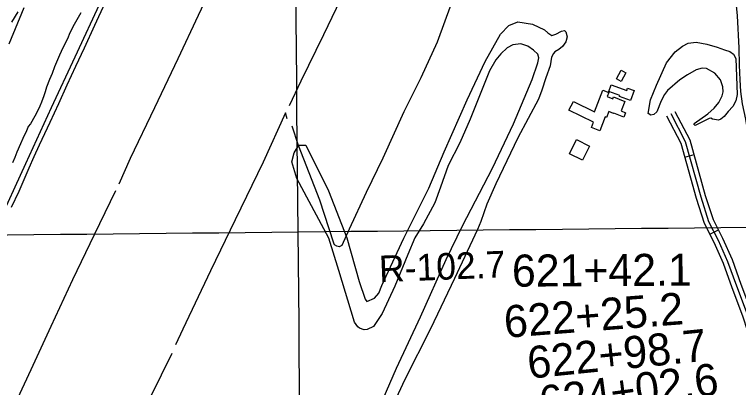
# Model space of a CAD drawing. Extents: x 3625074 to 3663148, y 511451 to 537151.
# Drawn here: x 3654754 to 3657015, y 522698 to 523862 of the extents above; entities that cross this region are included whole.
import ezdxf

# ---------------------------------------------------------------- set-up
doc = ezdxf.new("R2010")
doc.units = 0
for name, color, linetype in [('V-BLDG-OTLN', 7, 'Continuous'), ('V-GRID-MAJR', 7, 'Continuous'), ('V-RAIL-TRAK', 7, 'Continuous'), ('V-RIVR-RANG-IDEN', 7, 'Continuous'), ('V-ROAD-CNTR', 7, 'Continuous'), ('V-SITE-VEGE', 7, 'Continuous'), ('V-SURV-IDEN', 7, 'Continuous'), ('V-TOPO-SHOR', 7, 'Continuous')]:
    doc.layers.add(name, color=color, linetype=linetype)

msp = doc.modelspace()

# ---------------------------------------------------------------- linework, layer by layer
at = {"layer": 'V-BLDG-OTLN'}
for points in [[(3656648, 523653.2), (3656633.2, 523661.6), (3656648.3, 523688.2), (3656663.1, 523679.8)], [(3656688.7, 523624.9), (3656677, 523593.3), (3656643.1, 523605.9), (3656644.2, 523608.8), (3656609.4, 523621.7), (3656617.3, 523643.1), (3656665.4, 523625.3), (3656668.1, 523632.5)], [(3656564.7, 523558.2), (3656591.1, 523625.8), (3656609.4, 523618.6), (3656604.4, 523606.1), (3656622.5, 523599), (3656624.7, 523604.7), (3656659.8, 523590.9), (3656648.1, 523561), (3656661.9, 523555.6), (3656656.4, 523541.7), (3656624.8, 523554.1), (3656624.4, 523553), (3656609.3, 523558.9), (3656602.3, 523541.1), (3656598.7, 523542.5), (3656581.5, 523498.6), (3656555.3, 523508.9), (3656562.2, 523526.5), (3656485.3, 523563), (3656498.9, 523590.4)], [(3656549.3, 523451.6), (3656527.6, 523407.6), (3656487.1, 523427.5), (3656508.9, 523471.6)]]:
    msp.add_lwpolyline(points, close=True, dxfattribs=at)
at = {"layer": 'V-GRID-MAJR'}
for points in [[(3655702.3, 517125), (3655639.8, 523183.7), (3655577.2, 529244.4), (3655514.6, 535305), (3655514.6, 535306.9)], [(3645082.2, 523076.2), (3650361, 523129.6), (3655639.8, 523183.7), (3660918.6, 523238.6)]]:
    msp.add_spline(points, degree=3, dxfattribs=at)
at = {"layer": 'V-RAIL-TRAK'}
for points in [[(3656980.5, 524028.3), (3656987.7, 524004), (3657000.4, 523952.4), (3657004, 523924), (3657009.9, 523857.8), (3657015.3, 523757.9), (3657016.1, 523703.5), (3657018.8, 523658.6), (3657020.5, 523621.4), (3657026.3, 523583.5), (3657036.1, 523534.9), (3657049.4, 523450.8), (3657057.6, 523415.6)], [(3654700.3, 523203.6), (3654789.4, 523396.7), (3654870.1, 523572.1), (3654943.5, 523729.7), (3655025.6, 523907.9)], [(3654744.7, 523260.9), (3654768.7, 523311), (3654784.3, 523347.2), (3654800.1, 523383.2), (3654816.1, 523419.2), (3654832.4, 523455), (3654849, 523490.7), (3654865.7, 523526.4), (3654892.3, 523584.4), (3654919, 523642.5), (3654945.9, 523700.4), (3654972.9, 523758.3), (3655005.1, 523828.4), (3655037.5, 523898.5)]]:
    msp.add_lwpolyline(points, dxfattribs=at)
at = {"layer": 'V-ROAD-CNTR'}
for p, q in [((3656847, 523416.6), (3656875.9, 523424.8)), ((3656925.3, 523176.6), (3656951.9, 523190.4))]:
    msp.add_line(p, q, dxfattribs=at)
for points in [[(3657213.6, 522773.2), (3657173.3, 522771.9), (3657128.8, 522775.1), (3657106.4, 522779), (3657087.7, 522792.4), (3657075, 522817.6), (3657057.9, 522877.1), (3657042.2, 522925.9), (3657008.9, 523013.8), (3656981.5, 523090.6), (3656952.3, 523156.9), (3656922.2, 523215.4), (3656897.6, 523292.3), (3656849.1, 523464.5), (3656804, 523551.8)], [(3657213.1, 522788.2), (3657173.6, 522786.9), (3657130.6, 522790), (3657112.3, 522793.2), (3657099.5, 522802.5), (3657089, 522823.1), (3657072.2, 522881.5), (3657056.3, 522930.9), (3657023, 523019), (3656995.5, 523096.2), (3656965.8, 523163.3), (3656936.1, 523221.1), (3656911.9, 523296.6), (3656863.1, 523470.1), (3656817.3, 523558.6)], [(3657214.1, 522758.2), (3657173, 522756.9), (3657127, 522760.2), (3657100.4, 522764.8), (3657076, 522782.4), (3657061, 522812.1), (3657043.5, 522872.8), (3657028, 522921), (3656994.8, 523008.7), (3656967.6, 523085.1), (3656938.7, 523150.4), (3656908.3, 523209.6), (3656883.2, 523288), (3656835.1, 523459), (3656790.7, 523544.9)]]:
    msp.add_lwpolyline(points, dxfattribs=at)
at = {"layer": 'V-SITE-VEGE'}
for points in [[(3654746, 523838.5), (3654766.2, 523870.7)], [(3654960.9, 523866.9), (3654940.8, 523831.2), (3654927.4, 523804.6), (3654919.5, 523785.7), (3654904.8, 523758.5), (3654894.9, 523735.4), (3654879.6, 523699.1), (3654871.7, 523678.2), (3654863.8, 523659.3), (3654854.6, 523634.9), (3654850, 523620.3), (3654845.4, 523608.4), (3654838.9, 523588.9), (3654833.6, 523575.6), (3654824.9, 523558.1), (3654817.6, 523544.8), (3654804.2, 523521), (3654797.4, 523512.6), (3654796.1, 523509.1), (3654791.4, 523499.3), (3654780.1, 523474.8), (3654772.8, 523458.8), (3654761.6, 523432.2), (3654755, 523416.2), (3654748.4, 523399.4)], [(3655863.1, 522566.5), (3655947.3, 522758.4), (3656021.5, 522918), (3656101.8, 523097.3), (3656153.3, 523203), (3656246.6, 523382.5), (3656312.2, 523521), (3656370.1, 523658.8), (3656388.1, 523711.4), (3656390.7, 523726.9), (3656388.1, 523738.8), (3656374.2, 523751), (3656356.8, 523763.1), (3656335.2, 523770.4), (3656309.7, 523767.5), (3656292.7, 523758.3), (3656272.8, 523739.5), (3656257.2, 523720.7), (3656237.6, 523686.5), (3656176.4, 523535.6), (3656144.6, 523461.9), (3656108.6, 523391), (3656084.3, 523323.4), (3656066.3, 523273.8), (3656030.7, 523208.9), (3656004.3, 523165), (3655982.1, 523112.8), (3655941.7, 523014.3), (3655902.3, 522929), (3655875.2, 522888), (3655855.1, 522878.7), (3655845.6, 522877.9), (3655831.8, 522883), (3655826.3, 522887.6), (3655815.3, 522902.3), (3655766.9, 523063.3), (3655735.8, 523164.5), (3655635.7, 523350.4), (3655620.5, 523402.1), (3655627.9, 523430.6), (3655641.6, 523454.5), (3655663.3, 523454.5), (3655734.9, 523311.9), (3655791.7, 523165), (3655830.7, 523028.8), (3655849.1, 522973.8), (3655854.6, 522966.8), (3655878.2, 522976.2), (3655891.6, 522991.9), (3655901.2, 523015.9), (3655969.8, 523164.3), (3656048.2, 523320.3), (3656095.3, 523433), (3656167.5, 523595.4), (3656223.4, 523715.3), (3656271, 523801.2), (3656297.2, 523827.9), (3656326.1, 523839.1), (3656371.4, 523831.7), (3656408.6, 523814.6), (3656418.9, 523805.3), (3656432.1, 523796.7), (3656444.5, 523800.5), (3656461.6, 523810.3), (3656471.6, 523812.3), (3656475.3, 523808.2), (3656479.2, 523792.2), (3656475.3, 523777.3), (3656464.9, 523762.3), (3656453.8, 523752.5), (3656441.5, 523745.2), (3656436.8, 523740.9), (3656431, 523729), (3656426.3, 523702.1), (3656413.3, 523664.4), (3656401, 523626.1), (3656390.3, 523597.4), (3656326.1, 523476.7), (3656257, 523333.3), (3656229.2, 523269.8), (3656210, 523216), (3656199.2, 523190.8), (3656127.9, 523038.4), (3656053.1, 522880.6), (3655972.4, 522722.6), (3655898.3, 522561.9)]]:
    msp.add_lwpolyline(points, dxfattribs=at)
msp.add_lwpolyline([(3656732.4, 523552.8), (3656739.3, 523595.8), (3656758.6, 523641.3), (3656790, 523711), (3656817.2, 523745.4), (3656839.5, 523763.7), (3656857.2, 523772.4), (3656882.1, 523775.8), (3656916.1, 523769.4), (3656948.4, 523759.9), (3656970.6, 523751.4), (3656987.4, 523746.4), (3656998.8, 523738.3), (3657005.7, 523724.7), (3657010.8, 523612.4), (3657006.5, 523592.7), (3656997.3, 523574.6), (3656982.7, 523559.5), (3656969.3, 523543.8), (3656959.4, 523535.2), (3656951.7, 523532.7), (3656933.8, 523535.9), (3656927.8, 523538.2), (3656923.1, 523537.5), (3656878.9, 523515.8), (3656875.2, 523519.9), (3656875.8, 523521.7), (3656918.6, 523552.3), (3656938.5, 523569.9), (3656953.6, 523587.5), (3656963.9, 523608.5), (3656966.6, 523621), (3656965.7, 523636.5), (3656958.2, 523657.8), (3656940.5, 523678.8), (3656914.1, 523693.2), (3656901.5, 523694.1), (3656882.6, 523689), (3656855.5, 523673.6), (3656831.5, 523658.2), (3656792.8, 523625.4), (3656783.6, 523612.7), (3656772.6, 523592.8), (3656759.6, 523558.1), (3656750.3, 523549.6), (3656740.8, 523548.2)], close=True, dxfattribs=at)
at = {"layer": 'V-TOPO-SHOR'}
msp.add_line((3655605.2, 523536.6), (3655599.9, 523554.8), dxfattribs=at)
for points in [[(3655929.3, 524239.4), (3655856.7, 524092.9), (3655785, 523935.7), (3655718.5, 523799.1), (3655648.6, 523654.2), (3655611.7, 523576.8)], [(3655410.5, 524035.9), (3655328.2, 523859.5), (3655264, 523724.2), (3655191.1, 523570.5), (3655115.5, 523412.4), (3655080.3, 523332.6)], [(3656117.4, 523895.5), (3656074, 523776.2), (3656022.5, 523664.4), (3655969.3, 523558), (3655903.9, 523414.2), (3655852.4, 523306.3), (3655798.9, 523192.4), (3655775.9, 523141.4), (3655770.4, 523137.8), (3655768.5, 523137.4), (3655760.2, 523138.8), (3655753.7, 523143.4), (3655750.9, 523148.5), (3655707.2, 523282.5), (3655641.1, 523452.9), (3655621, 523514)], [(3654783.1, 523882.7), (3654736.3, 523769.4)], [(3655599.9, 523554.8), (3655530.6, 523401.2), (3655442.7, 523220.7), (3655366.4, 523061.8), (3655279.4, 522879.8), (3655257.4, 522831.1)], [(3655069.6, 523311.9), (3655003.1, 523174.1), (3654935.9, 523034.4), (3654868, 522888.7), (3654805.8, 522752.7), (3654729.1, 522589.4)], [(3655245.7, 522804), (3655146.1, 522601.2), (3655071.6, 522443.9), (3654933, 522152.9)]]:
    msp.add_lwpolyline(points, dxfattribs=at)

# ---------------------------------------------------------------- texts
at = {"layer": 'V-RIVR-RANG-IDEN'}
msp.add_text('R-102.7', height=83, rotation=2.2851, dxfattribs=at).set_placement((3655893.7, 523026.2))
at = {"layer": 'V-SURV-IDEN'}
for s, rotation, p in [('621+42.1', 0.3401, (3656307.5, 523012.5)), ('622+25.2', 4.3719, (3656286.1, 522852.8)), ('622+98.7', 5.8163, (3656360.4, 522725)), ('624+02.6', 7.6178, (3656400.2, 522601.8))]:
    msp.add_text(s, height=100, rotation=rotation, dxfattribs=at).set_placement(p)

doc.saveas('drawing.dxf')
